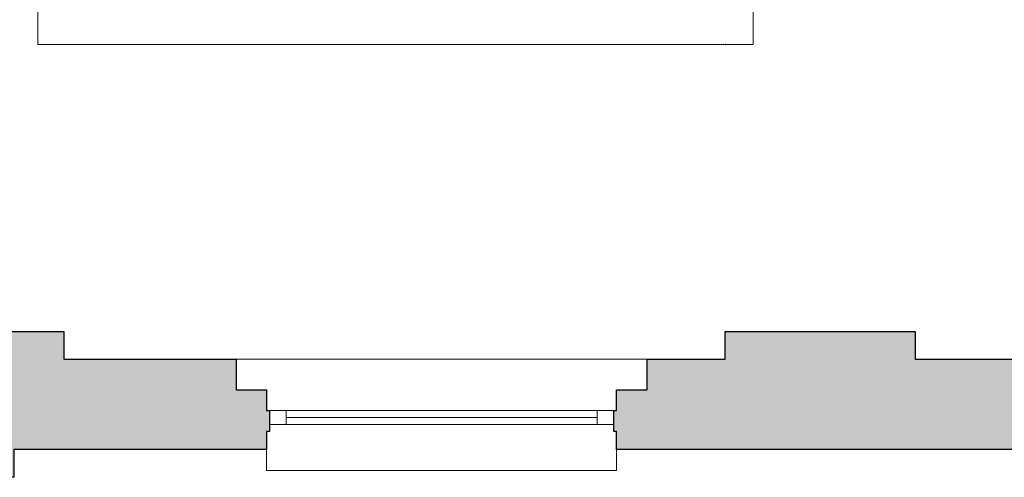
# Model space of a CAD drawing. Header units: millimetres. Extents: x -13022 to 1371524, y -38729 to 632593.
# Tile 365 of 381: x 1184008 to 1187552, y -13352 to -11704. Entities that reach past the tile are written whole.
import ezdxf

# ---------------------------------------------------------------- set-up
doc = ezdxf.new("R2010")
doc.units = ezdxf.units.MM
doc.header["$LTSCALE"] = 35
doc.set_wipeout_variables(frame=1)
doc.linetypes.add('DASHED', pattern=[200, 100, -100])
for name, color, linetype in [('LAYER102', 1, 'Continuous'), ('LAYER111', 7, 'Continuous'), ('LAYER22', 7, 'Continuous'), ('LAYER28', 7, 'Continuous'), ('LAYER30', 7, 'Continuous')]:
    doc.layers.add(name, color=color, linetype=linetype)

msp = doc.modelspace()

# ---------------------------------------------------------------- hatches: boundary and pattern name
at = {"layer": 'LAYER111', "linetype": 'Continuous', "lineweight": 5}
for points in [[(1182564.871, -13251.664), (1182564.777, -13186.664), (1182554.777, -13186.664), (1182554.902, -13111.648), (1182564.777, -13111.664), (1182564.777, -13036.664), (1182674.84, -13036.664), (1182674.84, -12926.679), (1183371.809, -12926.695), (1183371.809, -12826.695), (1184166.996, -12826.695), (1184166.996, -12926.695), (1184786.715, -12926.679), (1184786.715, -13036.664), (1184896.715, -13036.664), (1184896.715, -13111.664), (1184906.652, -13111.679), (1184906.715, -13186.664), (1184896.652, -13186.664), (1184896.809, -13251.664), (1183986.809, -13251.679), (1183986.809, -13351.679), (1183306.809, -13351.679), (1183306.809, -13251.679)], [(1186156.746, -13251.664), (1186156.746, -13186.664), (1186146.746, -13186.664), (1186146.746, -13111.679), (1186156.684, -13111.664), (1186156.684, -13036.679), (1186266.684, -13036.679), (1186266.684, -12926.679), (1186547.059, -12926.695), (1186547.059, -12826.679), (1187231.809, -12826.679), (1187231.809, -12926.695), (1187651.934, -12926.664), (1187651.934, -13036.664), (1187761.934, -13036.664), (1187761.934, -13111.664), (1187771.934, -13111.664), (1187771.934, -13186.648), (1187761.934, -13186.648), (1187761.934, -13251.664)]]:
    msp.add_hatch(color=254, dxfattribs=at).paths.add_polyline_path(points, flags=0)

# ---------------------------------------------------------------- linework, layer by layer
at = {"layer": 'LAYER22', "color": 7, "linetype": 'Continuous', "lineweight": 18}
for points in [[(1184786.809, -12926.695), (1186266.684, -12926.679)], [(1184896.809, -13251.664), (1184896.809, -13326.664), (1186156.746, -13326.664), (1186156.746, -13251.664)]]:
    msp.add_lwpolyline(points, dxfattribs=at)
at = {"layer": 'LAYER22', "color": 7, "linetype": 'DASHED', "lineweight": 18}
for points in [[(1184786.809, -12926.695), (1186266.684, -12926.679)], [(1184896.809, -13251.664), (1184896.809, -13326.664), (1186156.746, -13326.664), (1186156.746, -13251.664)]]:
    msp.add_lwpolyline(points, dxfattribs=at)
at = {"layer": 'LAYER28', "color": 7, "linetype": 'Continuous', "lineweight": 25}
for points in [[(1182564.871, -13251.664), (1182564.777, -13186.664), (1182554.777, -13186.664), (1182554.902, -13111.648), (1182564.777, -13111.664), (1182564.777, -13036.664), (1182674.84, -13036.664), (1182674.84, -12926.679), (1183371.809, -12926.695), (1183371.809, -12826.695), (1184166.996, -12826.695), (1184166.996, -12926.695), (1184786.715, -12926.679), (1184786.715, -13036.664), (1184896.715, -13036.664), (1184896.715, -13111.664), (1184906.652, -13111.679), (1184906.715, -13186.664), (1184896.652, -13186.664), (1184896.809, -13251.664), (1183986.809, -13251.679), (1183986.809, -13351.679), (1183306.809, -13351.679), (1183306.809, -13251.679)], [(1186156.746, -13251.664), (1186156.746, -13186.664), (1186146.746, -13186.664), (1186146.746, -13111.679), (1186156.684, -13111.664), (1186156.684, -13036.679), (1186266.684, -13036.679), (1186266.684, -12926.679), (1186547.059, -12926.695), (1186547.059, -12826.679), (1187231.809, -12826.679), (1187231.809, -12926.695), (1187651.934, -12926.664), (1187651.934, -13036.664), (1187761.934, -13036.664), (1187761.934, -13111.664), (1187771.934, -13111.664), (1187771.934, -13186.648), (1187761.934, -13186.648), (1187761.934, -13251.664)]]:
    msp.add_lwpolyline(points, close=True, dxfattribs=at)
at = {"layer": 'LAYER30', "color": 7, "linetype": 'Continuous', "lineweight": 18}
for points in [[(1184906.809, -13161.664), (1184966.809, -13161.664), (1184966.809, -13111.664), (1184906.809, -13111.664)], [(1186086.809, -13161.664), (1186146.809, -13161.664), (1186146.809, -13111.664), (1186086.809, -13111.664)]]:
    msp.add_lwpolyline(points, close=True, dxfattribs=at)
for points in [[(1184966.809, -13111.664), (1186086.809, -13111.664)], [(1184966.809, -13136.664), (1186086.809, -13136.664)], [(1184966.809, -13161.664), (1186086.809, -13161.664)]]:
    msp.add_lwpolyline(points, dxfattribs=at)

# ---------------------------------------------------------------- wipeouts: each hides what was drawn before it
at = {"linetype": 'Continuous'}
for points in [[(1184272.809, -11692.679), (1184172.809, -11742.679), (1184072.809, -11792.679), (1184072.809, -10761.679), (1184172.809, -10761.679), (1184272.809, -10861.679)], [(1186028.809, -11792.679), (1186028.809, -11742.679), (1186078.809, -11692.679), (1186548.809, -11692.679), (1186598.809, -11742.679), (1186548.809, -11792.679)]]:
    msp.add_wipeout(points, dxfattribs=at).dxf.layer = 'LAYER111'

# ---------------------------------------------------------------- next in the draw order: linework, layer by layer
at = {"layer": 'LAYER102', "color": 7, "linetype": 'Continuous', "lineweight": 18}
for points in [[(1184072.809, -11792.679), (1184072.809, -10761.679)], [(1186548.809, -11792.679), (1186028.809, -11792.679)]]:
    msp.add_lwpolyline(points, dxfattribs=at)

# ---------------------------------------------------------------- next in the draw order: wipeouts: each hides what was drawn before it
at = {"linetype": 'Continuous'}
for points in [[(1184072.809, -11792.679), (1184172.809, -11742.679), (1184272.809, -11692.679), (1185978.809, -11692.679), (1186028.809, -11742.679), (1186028.809, -11792.679)], [(1186548.809, -11792.679), (1186598.809, -11742.679), (1186648.809, -11742.679), (1186648.809, -11792.679), (1186598.809, -11792.679)]]:
    msp.add_wipeout(points, dxfattribs=at).dxf.layer = 'LAYER111'

# ---------------------------------------------------------------- next in the draw order: linework, layer by layer
at = {"layer": 'LAYER102', "color": 7, "linetype": 'DASHED', "lineweight": 18}
for points in [[(1184072.809, -11792.679), (1184072.809, -10761.679)], [(1186028.809, -11792.679), (1184072.809, -11792.679)], [(1186548.809, -11792.679), (1186028.809, -11792.679)], [(1186648.809, -11792.679), (1186598.809, -11792.679), (1186548.809, -11792.679)]]:
    msp.add_lwpolyline(points, dxfattribs=at)
at = {"layer": 'LAYER102', "color": 7, "linetype": 'Continuous', "lineweight": 18}
for points in [[(1186648.809, -11742.679), (1186648.809, -11792.679)], [(1186028.809, -11792.679), (1184072.809, -11792.679)], [(1186648.809, -11792.679), (1186598.809, -11792.679), (1186548.809, -11792.679)]]:
    msp.add_lwpolyline(points, dxfattribs=at)
at = {"layer": 'LAYER102', "color": 7, "linetype": 'Continuous'}
msp.add_point((1186548.809, -11792.679), dxfattribs=at)
msp.add_point((1186548.809, -11792.679), dxfattribs=at)

# ---------------------------------------------------------------- next in the draw order: wipeouts: each hides what was drawn before it
at = {"linetype": 'Continuous'}
msp.add_wipeout([(1186078.809, -11692.679), (1186028.809, -11742.679), (1185978.809, -11692.679), (1185978.809, -10861.679), (1186028.809, -10761.679), (1186078.809, -10861.554)], dxfattribs=at).dxf.layer = 'LAYER111'

# ---------------------------------------------------------------- next in the draw order: wipeouts: each hides what was drawn before it
msp.add_wipeout([(1186548.809, -10861.679), (1186598.809, -10761.679), (1186648.809, -10861.679), (1186648.809, -11742.679), (1186598.809, -11742.679), (1186548.809, -11692.679)], dxfattribs=at).dxf.layer = 'LAYER111'

# ---------------------------------------------------------------- next in the draw order: linework, layer by layer
at = {"layer": 'LAYER102', "color": 7, "linetype": 'Continuous', "lineweight": 18}
msp.add_lwpolyline([(1186648.809, -10861.679), (1186648.809, -11742.679)], dxfattribs=at)
at = {"layer": 'LAYER102', "color": 7, "linetype": 'DASHED', "lineweight": 18}
for points in [[(1186648.809, -10861.679), (1186648.809, -11742.679)], [(1186648.809, -11742.679), (1186648.809, -11792.679)]]:
    msp.add_lwpolyline(points, dxfattribs=at)

doc.saveas('drawing.dxf')
